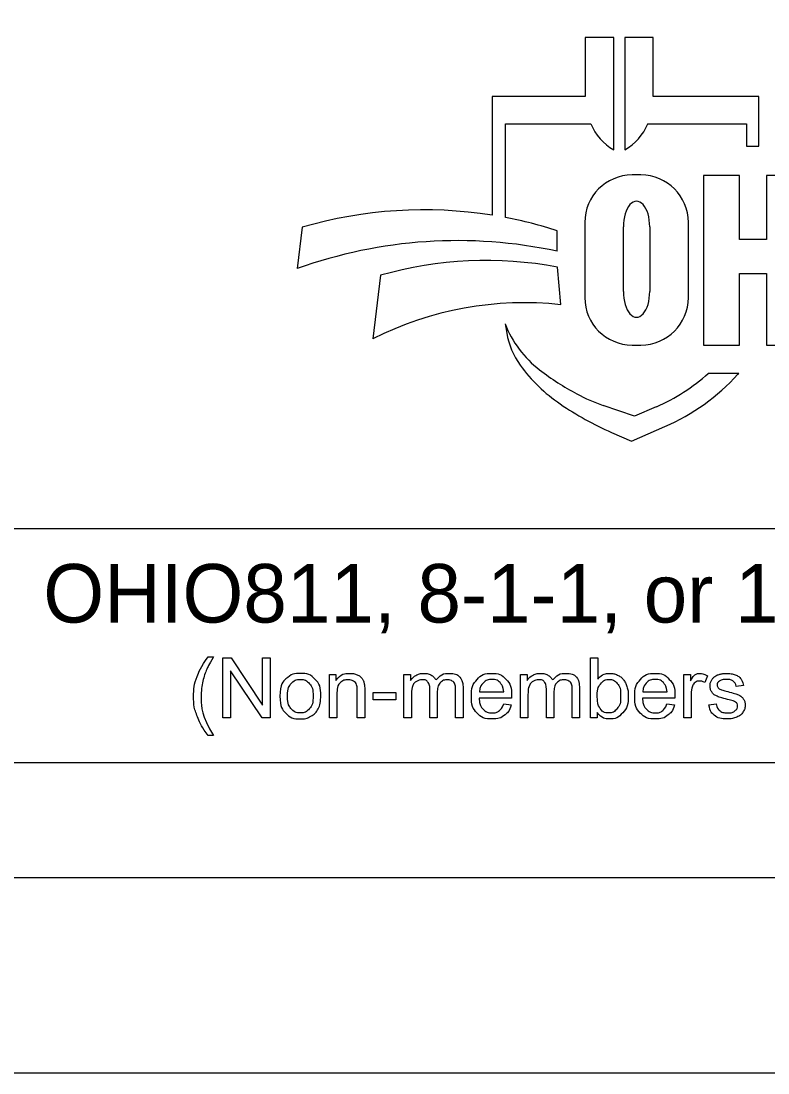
# Model space of a CAD drawing. Extents: x 0 to 34, y -6.2 to 22.
# Drawn here: x 2.47 to 4.384, y 0 to 2.696 of the extents above; entities that cross this region are included whole.
import ezdxf

# ---------------------------------------------------------------- set-up
doc = ezdxf.new("R2010")
doc.units = 0
for name, color, linetype in [('SH_Border', 7, 'Continuous'), ('SH_Cut_Line', 7, 'Continuous'), ('SH_Data', 7, 'Continuous')]:
    doc.layers.add(name, color=color, linetype=linetype)

msp = doc.modelspace()

# ---------------------------------------------------------------- linework, layer by layer
at = {"layer": 'SH_Border'}
msp.add_lwpolyline([(2, 21.5), (33.5, 21.5), (33.5, 0.5), (2, 0.5)], close=True, dxfattribs=at)
at = {"layer": 'SH_Cut_Line'}
msp.add_lwpolyline([(0, 0), (34, 0), (34, 22), (0, 22)], close=True, dxfattribs=at)
at = {"layer": 'SH_Data'}
for p, q in [((3.9891, 2.6542), (3.9162, 2.6542)), ((3.9162, 2.6542), (3.9162, 2.5028)), ((3.9891, 2.3662), (3.9891, 2.6542)), ((4.0901, 2.6542), (4.0173, 2.6542)), ((4.0173, 2.6542), (4.0173, 2.3662)), ((4.0901, 2.5028), (4.0901, 2.6542)), ((3.9162, 2.5028), (3.6773, 2.5028)), ((3.6773, 2.5028), (3.6773, 2.1988)), ((4.3607, 2.5028), (4.0901, 2.5028)), ((4.3607, 2.3754), (4.3607, 2.5028)), ((3.7115, 2.1928), (3.7115, 2.4329)), ((3.7115, 2.4329), (3.9304, 2.4329)), ((4.076, 2.4329), (4.3291, 2.4329)), ((4.3291, 2.4329), (4.3291, 2.3754)), ((4.3291, 2.3754), (4.3607, 2.3754)), ((4.0588, 2.3017), (4.0363, 2.3017)), ((4.3114, 2.3004), (4.2191, 2.3004)), ((4.2191, 2.3004), (4.2191, 1.8658)), ((3.1908, 2.1677), (3.1781, 2.0616)), ((3.8444, 2.1061), (3.8444, 2.1589)), ((3.9148, 2.1802), (3.9148, 1.9873)), ((4.0138, 2.0028), (4.0138, 2.1689)), ((4.0815, 2.1689), (4.0815, 2.0028)), ((4.1803, 1.9873), (4.1803, 2.1802)), ((3.8536, 1.9693), (3.8451, 2.0657)), ((4.3114, 1.8658), (4.3114, 2.0495)), ((3.3914, 2.0447), (3.3714, 1.8816)), ((3.7106, 1.9205), (3.7148, 1.8962)), ((4.0363, 1.8658), (4.0588, 1.8658)), ((4.2191, 1.8658), (4.3114, 1.8658)), ((4.3092, 1.7931), (4.2313, 1.7931)), ((4.307, 1.7907), (4.3092, 1.7931)), ((4.0425, 1.6833), (3.9618, 1.7111)), ((4.0982, 1.7075), (4.0425, 1.6833)), ((4.0343, 1.6194), (4.1202, 1.6567)), ((3.9836, 1.6418), (4.0343, 1.6194)), ((7.1309, 1.3947), (2.3809, 1.3947)), ((7.1309, 0.7947), (2.3809, 0.7947))]:
    msp.add_line(p, q, dxfattribs=at)
for points in [[(4.3114, 2.0495), (4.3806, 2.0495), (4.3806, 1.8658), (4.4729, 1.8658), (4.4729, 2.3004), (4.3806, 2.3004), (4.3806, 2.1365), (4.3114, 2.1365), (4.3114, 2.3004)], [(2.9498, 1.0666), (2.9633, 1.0666)], [(2.9875, 0.91), (2.9875, 1.064), (3.0084, 1.064), (3.0894, 0.9431), (3.0894, 1.064), (3.1089, 1.064), (3.1089, 0.91), (3.088, 0.91), (3.007, 1.031), (3.007, 0.91), (2.9875, 0.91)], [(3.947, 0.91), (3.9295, 0.91), (3.9295, 1.064), (3.9484, 1.064), (3.9484, 1.0092)], [(3.2603, 0.91), (3.2603, 1.0217), (3.2773, 1.0217), (3.2773, 1.0058)], [(3.4515, 0.91), (3.4515, 1.0217), (3.4684, 1.0217), (3.4684, 1.0059)], [(3.7503, 0.91), (3.7503, 1.0217), (3.7672, 1.0217), (3.7672, 1.0059)], [(4.1686, 0.91), (4.1686, 1.0217), (4.1856, 1.0217), (4.1856, 1.0047)], [(4.2291, 1.0181), (4.2225, 1.0006)], [(3.2792, 0.9709), (3.2792, 0.91), (3.2603, 0.91)], [(3.3509, 0.9786), (3.3509, 0.91), (3.332, 0.91), (3.332, 0.9779)], [(3.3724, 0.9563), (3.3724, 0.9753), (3.4306, 0.9753), (3.4306, 0.9563), (3.3724, 0.9563)], [(3.5367, 0.9748), (3.5367, 0.91), (3.5178, 0.91), (3.5178, 0.9825)], [(3.6028, 0.9866), (3.6028, 0.91), (3.5839, 0.91), (3.5839, 0.9803)], [(3.645, 0.9765), (3.7073, 0.9765)], [(3.8356, 0.9748), (3.8356, 0.91), (3.8167, 0.91), (3.8167, 0.9825)], [(3.9016, 0.9866), (3.9016, 0.91), (3.8827, 0.91), (3.8827, 0.9803)], [(4.0634, 0.9765), (4.1257, 0.9765)], [(4.3214, 0.9928), (4.3029, 0.9903)], [(3.4704, 0.9679), (3.4704, 0.91), (3.4515, 0.91)], [(3.7271, 0.961), (3.6439, 0.961)], [(3.7071, 0.9461), (3.7266, 0.9436)], [(3.7692, 0.9679), (3.7692, 0.91), (3.7503, 0.91)], [(4.1456, 0.961), (4.0624, 0.961)], [(4.1255, 0.9461), (4.1451, 0.9436)], [(4.1875, 0.9685), (4.1875, 0.91), (4.1686, 0.91)], [(4.2328, 0.9434), (4.2514, 0.9463)], [(3.947, 0.924), (3.947, 0.91)], [(2.9633, 0.8647), (2.9498, 0.8647)]]:
    msp.add_lwpolyline(points, dxfattribs=at)
for centre, radius, start, end in [((4.0544, 2.4829), 0.1337, 201.9296, 240.7469), ((3.952, 2.4829), 0.1337, 299.2531, 338.0704), ((4.0363, 2.1802), 0.1215, 90, 180), ((4.0588, 2.1802), 0.1215, 0, 90), ((3.5033, 1.1001), 1.1123, 81.0007, 106.3144), ((3.5033, 1.1001), 1.1123, 72.1402, 79.2074), ((3.5889, 0.9221), 1.2113, 77.8238, 109.8274), ((3.6629, 1.0882), 0.9943, 79.44, 105.8467), ((3.7607, 1.111), 0.8633, 83.8248, 116.8021), ((4.0363, 1.9873), 0.1215, 180, 270), ((4.0588, 1.9873), 0.1215, 270, 0), ((3.9651, 2.0184), 0.2727, 201.0457, 232.5314), ((3.9067, 1.9289), 0.1947, 189.6817, 216.0884), ((4.0882, 2.0612), 0.4193, 216.0884, 235.7167), ((4.2266, 2.3596), 0.7025, 232.5314, 241.794), ((3.9035, 2.1563), 0.4892, 293.4582, 312.0712), ((3.9035, 2.1563), 0.5445, 293.4582, 317.8286), ((4.1109, 2.1439), 0.4578, 241.794, 250.9821), ((4.3143, 2.3929), 0.8207, 235.7167, 246.2325)]:
    msp.add_arc(centre, radius, start, end, dxfattribs=at)
for centre, start_param, end_param in [((4.0476, 2.1689), 4.712389, 7.853982), ((4.0476, 2.0028), 1.570796, 4.712389)]:
    msp.add_ellipse(centre, major_axis=(0, 0.0657), ratio=0.514403, start_param=start_param, end_param=end_param, dxfattribs=at)
for points in [[(2.9498, 0.8647), (2.9342, 0.8845), (2.9233, 0.9109), (2.9125, 0.9374), (2.9125, 0.9658), (2.9125, 0.9908), (2.9206, 1.0137), (2.9301, 1.0403), (2.9498, 1.0666)], [(2.9633, 1.0666), (2.9507, 1.0448), (2.9466, 1.0354), (2.9402, 1.0209), (2.9365, 1.0052), (2.932, 0.9855), (2.932, 0.9657), (2.932, 0.9151), (2.9633, 0.8647)], [(3.1337, 0.9658), (3.1337, 0.9968), (3.1509, 1.0117), (3.1653, 1.0241), (3.1859, 1.0241), (3.2089, 1.0241), (3.2235, 1.0091), (3.2381, 0.994), (3.2381, 0.9674), (3.2381, 0.9459), (3.2317, 0.9336), (3.2252, 0.9212), (3.2129, 0.9144), (3.2005, 0.9076), (3.1859, 0.9076), (3.1625, 0.9076), (3.1481, 0.9226), (3.1337, 0.9376), (3.1337, 0.9658)], [(3.1531, 0.9658), (3.1531, 0.9444), (3.1625, 0.9337), (3.1718, 0.9231), (3.1859, 0.9231), (3.2, 0.9231), (3.2093, 0.9338), (3.2186, 0.9445), (3.2186, 0.9665), (3.2186, 0.9872), (3.2093, 0.9978), (3.1999, 1.0085), (3.1859, 1.0085), (3.1718, 1.0085), (3.1625, 0.9979), (3.1531, 0.9873), (3.1531, 0.9658)], [(3.2773, 1.0058), (3.2896, 1.0241), (3.3128, 1.0241), (3.3229, 1.0241), (3.3313, 1.0205), (3.3398, 1.0169), (3.344, 1.011), (3.3482, 1.0051), (3.3499, 0.997), (3.3509, 0.9918), (3.3509, 0.9786)], [(3.332, 0.9779), (3.332, 0.9894), (3.3298, 0.9951), (3.3276, 1.0009), (3.322, 1.0043), (3.3164, 1.0077), (3.3088, 1.0077), (3.2967, 1.0077), (3.288, 1), (3.2792, 0.9924), (3.2792, 0.9709)], [(3.4684, 1.0059), (3.4737, 1.0141), (3.4824, 1.0191), (3.4911, 1.0241), (3.5022, 1.0241), (3.5146, 1.0241), (3.5226, 1.019), (3.5305, 1.0138), (3.5338, 1.0045), (3.547, 1.0241), (3.5683, 1.0241), (3.5849, 1.0241), (3.5939, 1.0149), (3.6028, 1.0057), (3.6028, 0.9866)], [(3.5178, 0.9825), (3.5178, 0.9951), (3.5132, 1.0014), (3.5086, 1.0077), (3.498, 1.0077), (3.4901, 1.0077), (3.4833, 1.0035), (3.4765, 0.9993), (3.4734, 0.9912), (3.4704, 0.9831), (3.4704, 0.9679)], [(3.5839, 0.9803), (3.5839, 0.9916), (3.5821, 0.9966), (3.5802, 1.0016), (3.5754, 1.0046), (3.5706, 1.0077), (3.564, 1.0077), (3.5523, 1.0077), (3.5445, 0.9999), (3.5367, 0.992), (3.5367, 0.9748)], [(3.7266, 0.9436), (3.722, 0.9265), (3.7095, 0.917), (3.697, 0.9076), (3.6776, 0.9076), (3.6531, 0.9076), (3.6388, 0.9226), (3.6244, 0.9377), (3.6244, 0.9649), (3.6244, 0.993), (3.6389, 1.0086), (3.6534, 1.0241), (3.6765, 1.0241), (3.6989, 1.0241), (3.7131, 1.0089), (3.7272, 0.9937), (3.7272, 0.966), (3.7272, 0.9643), (3.7271, 0.961)], [(3.7073, 0.9765), (3.706, 0.9906), (3.7001, 0.9977), (3.6911, 1.0086), (3.6767, 1.0086), (3.6637, 1.0086), (3.6548, 0.9999), (3.6459, 0.9911), (3.645, 0.9765)], [(3.7672, 1.0059), (3.7725, 1.0141), (3.7812, 1.0191), (3.7899, 1.0241), (3.8011, 1.0241), (3.8135, 1.0241), (3.8214, 1.019), (3.8294, 1.0138), (3.8326, 1.0045), (3.8459, 1.0241), (3.8671, 1.0241), (3.8838, 1.0241), (3.8927, 1.0149), (3.9016, 1.0057), (3.9016, 0.9866)], [(3.8167, 0.9825), (3.8167, 0.9951), (3.812, 1.0014), (3.8074, 1.0077), (3.7969, 1.0077), (3.7889, 1.0077), (3.7821, 1.0035), (3.7753, 0.9993), (3.7723, 0.9912), (3.7692, 0.9831), (3.7692, 0.9679)], [(3.8827, 0.9803), (3.8827, 0.9916), (3.8809, 0.9966), (3.8791, 1.0016), (3.8742, 1.0046), (3.8694, 1.0077), (3.8629, 1.0077), (3.8511, 1.0077), (3.8433, 0.9999), (3.8356, 0.992), (3.8356, 0.9748)], [(3.9467, 0.9667), (3.9467, 0.9466), (3.9522, 0.9377), (3.9611, 0.9231), (3.9763, 0.9231), (3.9887, 0.9231), (3.9977, 0.9338), (4.0067, 0.9446), (4.0067, 0.966), (4.0067, 0.9878), (3.9981, 0.9982), (3.9894, 1.0086), (3.9771, 1.0086), (3.9648, 1.0086), (3.9558, 0.9979), (3.9467, 0.9871), (3.9467, 0.9667)], [(3.9484, 1.0092), (3.9603, 1.0241), (3.9789, 1.0241), (3.9892, 1.0241), (3.9984, 1.02), (4.0076, 1.0158), (4.0135, 1.0083), (4.0195, 1.0008), (4.0228, 0.9902), (4.0262, 0.9796), (4.0262, 0.9675), (4.0262, 0.9389), (4.012, 0.9232), (3.9978, 0.9076), (3.978, 0.9076), (3.9582, 0.9076), (3.947, 0.924)], [(4.1451, 0.9436), (4.1404, 0.9265), (4.1279, 0.917), (4.1154, 0.9076), (4.096, 0.9076), (4.0715, 0.9076), (4.0572, 0.9226), (4.0429, 0.9377), (4.0429, 0.9649), (4.0429, 0.993), (4.0574, 1.0086), (4.0719, 1.0241), (4.095, 1.0241), (4.1173, 1.0241), (4.1315, 1.0089), (4.1457, 0.9937), (4.1457, 0.966), (4.1457, 0.9643), (4.1456, 0.961)], [(4.1257, 0.9765), (4.1245, 0.9906), (4.1186, 0.9977), (4.1095, 1.0086), (4.0951, 1.0086), (4.0821, 1.0086), (4.0732, 0.9999), (4.0644, 0.9911), (4.0634, 0.9765)], [(4.1856, 1.0047), (4.1921, 1.0166), (4.1976, 1.0204), (4.2031, 1.0241), (4.2097, 1.0241), (4.2193, 1.0241), (4.2291, 1.0181)], [(4.2225, 1.0006), (4.2156, 1.0046), (4.2087, 1.0046), (4.2026, 1.0046), (4.1976, 1.0009), (4.1927, 0.9972), (4.1906, 0.9906), (4.1875, 0.9805), (4.1875, 0.9685)], [(4.3029, 0.9903), (4.3016, 0.999), (4.2955, 1.0038), (4.2895, 1.0086), (4.2785, 1.0086), (4.2654, 1.0086), (4.2598, 1.0043), (4.2543, 1), (4.2543, 0.9942), (4.2543, 0.9905), (4.2566, 0.9876), (4.2589, 0.9845), (4.2638, 0.9825), (4.2667, 0.9815), (4.2806, 0.9777), (4.3007, 0.9723), (4.3086, 0.9689), (4.3166, 0.9655), (4.3211, 0.959), (4.3256, 0.9525), (4.3256, 0.9428), (4.3256, 0.9334), (4.3201, 0.925), (4.3146, 0.9167), (4.3042, 0.9121), (4.2937, 0.9076), (4.2806, 0.9076), (4.2588, 0.9076), (4.2474, 0.9166), (4.2359, 0.9256), (4.2328, 0.9434)], [(4.2514, 0.9463), (4.253, 0.9351), (4.2602, 0.9291), (4.2675, 0.9231), (4.2804, 0.9231), (4.2935, 0.9231), (4.2998, 0.9284), (4.3061, 0.9337), (4.3061, 0.9408), (4.3061, 0.9473), (4.3006, 0.9509), (4.2967, 0.9535), (4.2812, 0.9574), (4.2604, 0.9626), (4.2523, 0.9664), (4.2443, 0.9703), (4.2401, 0.977), (4.236, 0.9838), (4.236, 0.992), (4.236, 0.9995), (4.2394, 1.0058), (4.2428, 1.0122), (4.2487, 1.0164), (4.2531, 1.0196), (4.2607, 1.0219), (4.2684, 1.0241), (4.2771, 1.0241), (4.2903, 1.0241), (4.3002, 1.0203), (4.3101, 1.0166), (4.3149, 1.0101), (4.3196, 1.0036), (4.3214, 0.9928)], [(3.6439, 0.961), (3.6449, 0.9426), (3.6543, 0.9328), (3.6637, 0.9231), (3.6776, 0.9231), (3.688, 0.9231), (3.6954, 0.9286), (3.7028, 0.934), (3.7071, 0.9461)], [(4.0624, 0.961), (4.0634, 0.9426), (4.0728, 0.9328), (4.0821, 0.9231), (4.0961, 0.9231), (4.1065, 0.9231), (4.1139, 0.9286), (4.1212, 0.934), (4.1255, 0.9461)]]:
    msp.add_open_spline(points, degree=3, dxfattribs=at)

# ---------------------------------------------------------------- texts
msp.add_text('OHIO811, 8-1-1, or 1-800-362-2764', height=0.15, dxfattribs=at).set_placement((2.5273, 1.1545))

doc.saveas('drawing.dxf')
